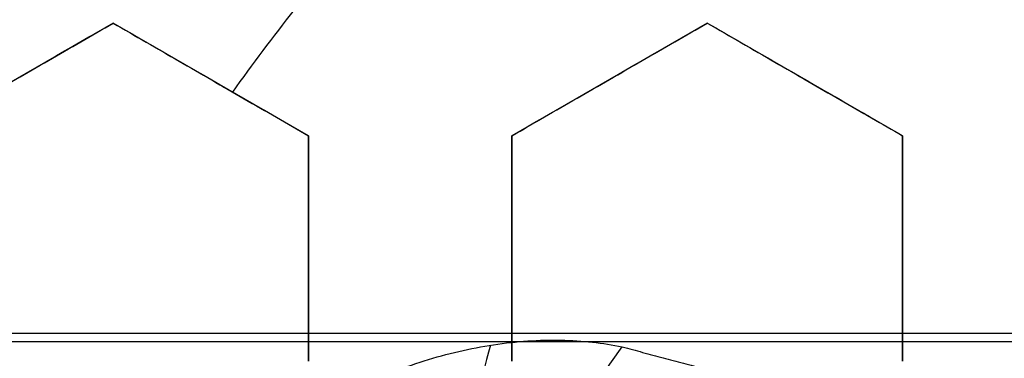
# Model space of a CAD drawing. Header units: centimetres. Extents: x -10 to 8.9, y -34.1 to -8.
# Tile 307 of 656: x -6.7805 to -6.6595, y -33.0921 to -33.0504. Entities that reach past the tile are written whole.
import ezdxf

# ---------------------------------------------------------------- set-up
doc = ezdxf.new("R2010")
doc.units = ezdxf.units.CM
doc.layers.add('Default', color=7, linetype='Continuous', true_color=0x000000)

msp = doc.modelspace()

# ---------------------------------------------------------------- linework, layer by layer
at = {"layer": 'Default'}
for p, q in [((-6.769000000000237, -33.05084747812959, 0.25198641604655), (-6.793, -33.06470388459, 0.25198641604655)), ((-6.745000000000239, -33.06470388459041, 0.25933267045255), (-6.769, -33.05084747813, 0.25933267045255)), ((-6.696000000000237, -33.05084747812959, 0.2730369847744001), (-6.72, -33.06470388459, 0.2730369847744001)), ((-6.672000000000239, -33.06470388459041, 0.2793142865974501), (-6.696, -33.05084747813, 0.2793142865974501)), ((-6.75700000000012, -33.05777568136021, 0.2327294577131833), (-6.75700000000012, -33.05777568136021, 0.2859383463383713)), ((-6.708000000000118, -33.05777568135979, 0.2465803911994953), (-6.708000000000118, -33.05777568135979, 0.2997892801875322)), ((-6.684000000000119, -33.05777568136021, 0.2527261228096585), (-6.684000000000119, -33.05777568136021, 0.3059350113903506)), ((-6.745000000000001, -33.09241669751, 0.2670937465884), (-6.745000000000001, -33.06470388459, 0.2670937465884)), ((-6.720000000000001, -33.06470388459, 0.27456905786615), (-6.720000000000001, -33.09241669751, 0.27456905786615)), ((-6.672000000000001, -33.09241669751, 0.2877418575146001), (-6.672000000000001, -33.06470388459, 0.2877418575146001)), ((-6.745000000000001, -33.07856029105, 0.240595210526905), (-6.745000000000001, -33.07856029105, 0.2938040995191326)), ((-6.720000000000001, -33.07856029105, 0.2480709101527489), (-6.720000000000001, -33.07856029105, 0.3012797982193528)), ((-6.672000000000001, -33.07856029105, 0.261233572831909), (-6.672000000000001, -33.07856029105, 0.3144424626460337))]:
    msp.add_line(p, q, dxfattribs=at)
for centre, radius, start, end in [((-6.550000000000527, -33.20499999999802, -0.76), 0.774999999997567, 99.40564977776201, 224.0542772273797), ((-6.550000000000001, -33.20500000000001, -0.1612499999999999), 0.75, 105.2299037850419, 180)]:
    msp.add_arc(centre, radius, start, end, dxfattribs=at)
at = {"layer": 'Default', "extrusion": (0, 0, -1)}
for centre, radius, start, end in [((6.550000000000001, -33.20500000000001, -0.2338592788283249), 0.2509115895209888, 35.48875871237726, 41.26148845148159), ((6.549999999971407, -33.20500000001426, -0.1625), 0.1937629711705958, 15.00000000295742, 36.16145138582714)]:
    msp.add_arc(centre, radius, start, end, dxfattribs=at)
at = {"layer": 'Default', "extrusion": (0, 1, 0)}
msp.add_arc((6.550000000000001, -0.1449999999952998, -33.08903361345), 1.19438343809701, 249.7426523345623, 290.2573476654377, dxfattribs=at)
at = {"layer": 'Default', "extrusion": (0, -1, 0)}
msp.add_arc((-6.550000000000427, -0.1449999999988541, 33.09), 1.194430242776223, 249.7426523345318, 290.2573476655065, dxfattribs=at)
at = {"layer": 'Default', "extrusion": (0.9659258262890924, -0.2588190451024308, 0)}
msp.add_arc((-33.75883180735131, 0.16, 2.07087536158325), 0.05999999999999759, 21.1372301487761, 90.0000000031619, dxfattribs=at)
at = {"layer": 'Default'}
for points, degree in [([(-5.802878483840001, -33.37034595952, -0.8200002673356), (-5.797609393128, -33.35006248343, -0.8200002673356), (-5.788748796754, -33.30907971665, -0.8199998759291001), (-5.780540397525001, -33.24636207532, -0.8200000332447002), (-5.777589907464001, -33.18277300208, -0.8199999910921), (-5.779858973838, -33.11864828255, -0.8200000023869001), (-5.787447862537, -33.05453951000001, -0.8199999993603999), (-5.800266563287, -32.99143194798, -0.8200000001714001), (-5.818203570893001, -32.92965347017, -0.8199999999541), (-5.841192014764, -32.86947862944, -0.8200000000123), (-5.869027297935, -32.81144395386, -0.8199999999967), (-5.901595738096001, -32.75581332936, -0.8200000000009), (-5.938499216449, -32.70322512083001, -0.8199999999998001), (-5.979707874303, -32.65370809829, -0.8200000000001), (-6.025110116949, -32.60746038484, -0.82), (-6.074537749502, -32.56462435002, -0.82), (-6.127655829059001, -32.5257214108, -0.82), (-6.183698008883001, -32.49134705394, -0.82), (-6.242318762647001, -32.46168134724, -0.82), (-6.303203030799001, -32.43688780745, -0.82), (-6.365872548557, -32.41716482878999, -0.82), (-6.429851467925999, -32.40263767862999, -0.82), (-6.495110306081, -32.39332528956, -0.82), (-6.561443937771, -32.38940486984, -0.82), (-6.628260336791, -32.39089598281, -0.82), (-6.672731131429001, -32.39550066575, -0.82), (-6.694977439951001, -32.39873070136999, -0.82)], 3), ([(-7.269642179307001, -32.81358746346, -0.82), (-7.279487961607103, -32.83327103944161, -0.8199999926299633), (-7.297511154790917, -32.87327300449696, -0.819999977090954), (-7.319640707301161, -32.93527934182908, -0.8199999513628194), (-7.336712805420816, -32.99891850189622, -0.8199999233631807), (-7.348607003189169, -33.06377393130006, -0.8199998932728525), (-7.355221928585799, -33.12938643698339, -0.8199998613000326), (-7.356527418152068, -33.19493271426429, -0.819999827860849), (-7.352600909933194, -33.2597045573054, -0.8199997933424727), (-7.343474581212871, -33.32349793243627, -0.819999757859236), (-7.329190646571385, -33.38652092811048, -0.8199997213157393), (-7.309617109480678, -33.44876686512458, -0.8199996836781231), (-7.284964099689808, -33.50924977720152, -0.8199996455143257), (-7.255558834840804, -33.56725719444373, -0.8199996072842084), (-7.221786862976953, -33.62225640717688, -0.819999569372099), (-7.183730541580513, -33.67428672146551, -0.8199995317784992), (-7.141344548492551, -33.7232884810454, -0.8199994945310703), (-7.09557043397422, -33.76828168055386, -0.8199994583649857), (-7.046466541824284, -33.80917938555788, -0.8199994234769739), (-6.994690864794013, -33.84552716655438, -0.8199993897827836), (-6.940255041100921, -33.87747145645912, -0.8199993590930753), (-6.883228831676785, -33.90493912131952, -0.8199993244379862), (-6.824213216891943, -33.9276263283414, -0.8199993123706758), (-6.76349442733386, -33.94542969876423, -0.8199992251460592), (-6.701581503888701, -33.95819754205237, -0.8199994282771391), (-6.659745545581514, -33.96331301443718, -0.819998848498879), (-6.638679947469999, -33.96504137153, -0.8199988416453)], 3), ([(-6.793000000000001, -33.06470388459, 0.2230564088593), (-6.790304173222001, -33.06314744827, 0.2236229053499), (-6.784932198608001, -33.06004593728, 0.224723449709), (-6.776943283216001, -33.05543353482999, 0.2262728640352), (-6.77164246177, -33.05237310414, 0.227240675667), (-6.769, -33.05084747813, 0.2277075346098)], 3), ([(-6.793000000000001, -33.06470388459, 0.2762652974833), (-6.790301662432, -33.06314599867, 0.2768323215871), (-6.784926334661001, -33.06004255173, 0.2779335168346), (-6.776937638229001, -33.05543027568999, 0.2794828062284), (-6.771640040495, -33.05237170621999, 0.2804499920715), (-6.769, -33.05084747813, 0.2809164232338)], 3), ([(-6.769, -33.05084747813, 0.2809164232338), (-6.769, -33.05084747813, 0.2543119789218), (-6.769, -33.05084747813, 0.2277075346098)], 2), ([(-6.769, -33.05084747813, 0.2277075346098), (-6.76627595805, -33.05242020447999, 0.228847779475), (-6.7608661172, -33.05554357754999, 0.2311119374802), (-6.752864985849, -33.06016303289, 0.2344595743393), (-6.747608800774, -33.06319769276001, 0.2366579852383), (-6.745000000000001, -33.06470388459, 0.2377489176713)], 3), ([(-6.769, -33.05084747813, 0.2809164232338), (-6.766277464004, -33.05241933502, 0.2820560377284), (-6.760869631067, -33.05554154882, 0.284319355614), (-6.752868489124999, -33.06016101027, 0.2876669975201), (-6.747610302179, -33.06319682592, 0.2898662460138), (-6.745000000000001, -33.06470388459, 0.2909578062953)], 3), ([(-6.720000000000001, -33.06470388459, 0.244958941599), (-6.717331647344, -33.06316331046, 0.2453510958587), (-6.711996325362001, -33.06008296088, 0.246093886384), (-6.704003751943, -33.05546844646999, 0.2470778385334), (-6.698668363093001, -33.05238805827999, 0.2476454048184), (-6.696, -33.05084747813, 0.2479061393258)], 3), ([(-6.720000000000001, -33.06470388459, 0.298167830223), (-6.717329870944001, -33.06316228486, 0.2985602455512), (-6.711992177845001, -33.06008056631, 0.2993033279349), (-6.703999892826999, -33.05546621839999, 0.3002871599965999), (-6.698666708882, -33.05238710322, 0.3008544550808), (-6.696, -33.05084747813, 0.3011150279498)], 3), ([(-6.696, -33.05084747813, 0.3011150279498), (-6.696, -33.05084747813, 0.2745105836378), (-6.696, -33.05084747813, 0.2479061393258)], 2), ([(-6.696, -33.05084747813, 0.2479061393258), (-6.693175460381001, -33.05247822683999, 0.2490440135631), (-6.687631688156, -33.05567892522, 0.2512728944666), (-6.67963489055, -33.06029587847, 0.2544741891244), (-6.674510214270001, -33.0632546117, 0.2565159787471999), (-6.672000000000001, -33.06470388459, 0.2575135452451)], 3), ([(-6.696, -33.05084747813, 0.3011150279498), (-6.693179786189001, -33.05247572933, 0.3022511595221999), (-6.687641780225, -33.05567309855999, 0.3044777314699), (-6.679644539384, -33.06029030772, 0.3076792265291), (-6.674514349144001, -33.06325222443, 0.3097232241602), (-6.672000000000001, -33.06470388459, 0.3107224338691)], 3), ([(-6.745000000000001, -33.06470388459, 0.2377489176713), (-6.745000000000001, -33.0678553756, 0.2384188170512), (-6.745000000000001, -33.07410978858, 0.2397184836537), (-6.745000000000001, -33.08332470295, 0.2415419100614), (-6.745000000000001, -33.08939972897, 0.242680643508), (-6.745000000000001, -33.09241669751, 0.2432296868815)], 3), ([(-6.745000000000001, -33.06470388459, 0.2377489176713), (-6.745000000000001, -33.06470388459, 0.2643533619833), (-6.745000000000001, -33.06470388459, 0.2909578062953)], 2), ([(-6.745000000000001, -33.06470388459, 0.2909578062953), (-6.745000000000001, -33.06786061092, 0.2916288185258), (-6.745000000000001, -33.07412201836, 0.2929298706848), (-6.745000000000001, -33.08333641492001, 0.2947530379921), (-6.745000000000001, -33.08940475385, 0.2958904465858), (-6.745000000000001, -33.09241669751, 0.2964385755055)], 3), ([(-6.720000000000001, -33.06470388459, 0.298167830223), (-6.720000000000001, -33.06470388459, 0.271563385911), (-6.720000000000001, -33.06470388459, 0.244958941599)], 2), ([(-6.720000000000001, -33.09241669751, 0.2509702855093), (-6.720000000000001, -33.08943818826, 0.2503717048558), (-6.720000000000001, -33.08341448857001, 0.2491280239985), (-6.720000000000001, -33.07420880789, 0.2471307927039), (-6.720000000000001, -33.06789782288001, 0.24569888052), (-6.720000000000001, -33.06470388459, 0.244958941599)], 3), ([(-6.720000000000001, -33.09241669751, 0.3041791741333), (-6.720000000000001, -33.08943135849, 0.3035792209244), (-6.720000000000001, -33.08339857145, 0.3023335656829), (-6.720000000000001, -33.07419209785, 0.3003359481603), (-6.720000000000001, -33.06789067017, 0.2989061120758), (-6.720000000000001, -33.06470388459, 0.298167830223)], 3), ([(-6.672000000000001, -33.06470388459, 0.2575135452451), (-6.672000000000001, -33.06801268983, 0.2584223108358), (-6.672000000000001, -33.07447676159, 0.2601698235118), (-6.672000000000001, -33.08365439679, 0.2625688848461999), (-6.672000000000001, -33.08954095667, 0.2640514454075), (-6.672000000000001, -33.09241669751, 0.2647612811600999)], 3), ([(-6.672000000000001, -33.06470388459, 0.2575135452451), (-6.672000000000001, -33.06470388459, 0.2841179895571), (-6.672000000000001, -33.06470388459, 0.3107224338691)], 2), ([(-6.672000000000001, -33.06470388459, 0.3107224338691), (-6.672000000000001, -33.06802497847, 0.3116345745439), (-6.672000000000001, -33.07450546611, 0.313386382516), (-6.672000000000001, -33.08368119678, 0.3157846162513), (-6.672000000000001, -33.0895524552, 0.3172631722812), (-6.672000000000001, -33.09241669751, 0.3179701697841)], 3), ([(-6.773256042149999, -33.134825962, 0.22), (-6.772585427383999, -33.13269242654, 0.22), (-6.770996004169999, -33.12843804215, 0.2197487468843), (-6.767881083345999, -33.12223480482, 0.2185885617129), (-6.763962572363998, -33.11618079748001, 0.2165773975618), (-6.759169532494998, -33.11033790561, 0.2136139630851), (-6.753433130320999, -33.10480895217, 0.2095753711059), (-6.746726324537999, -33.09976793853, 0.2043414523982), (-6.739113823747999, -33.09545711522, 0.1978394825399), (-6.730808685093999, -33.09216514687, 0.1901045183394), (-6.722213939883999, -33.09015962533, 0.1813549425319), (-6.713838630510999, -33.08960272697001, 0.1719531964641), (-6.708811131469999, -33.09016772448, 0.1656599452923), (-6.706435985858, -33.09066771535, 0.1625)], 3), ([(-6.706435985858, -33.09066771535, 0.1625), (-6.696427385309, -33.093349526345, 0.16250002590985), (-6.68641878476, -33.09603133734, 0.1625000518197)], 2)]:
    msp.add_open_spline(points, degree=degree, dxfattribs=at)

doc.saveas('drawing.dxf')
